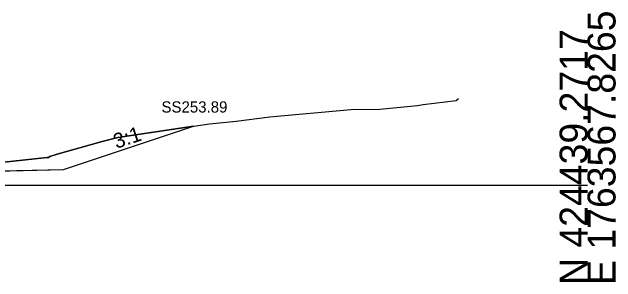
# Model space of a CAD drawing. Extents: x -26 to 3203, y -11010 to 4024.
# Drawn here: x 2142.3 to 2202.8, y -509.7 to -482.7 of the extents above; entities that cross this region are included whole.
import ezdxf

# ---------------------------------------------------------------- set-up
doc = ezdxf.new("R2010")
doc.units = 0
for name, color, linetype in [('Exist Cross Section Cell', 7, 'Continuous'), ('Exist XS Ground Line', 7, 'Continuous'), ('Prop CMT Slope Grass', 7, 'Continuous'), ('Prop XS Side Slope Text', 7, 'Continuous'), ('Prop XS SS Elevation Text', 7, 'Continuous'), ('Scratch_Level_0', 7, 'Continuous')]:
    doc.layers.add(name, color=color, linetype=linetype)

msp = doc.modelspace()

# ---------------------------------------------------------------- linework, layer by layer
at = {"layer": 'Exist Cross Section Cell'}
msp.add_line((2100, -500), (2200, -500), dxfattribs=at)
at = {"layer": 'Exist XS Ground Line'}
msp.add_lwpolyline([(2137.462, -498.13), (2145.856, -497.229), (2145.993, -497.222), (2146.124, -497.142), (2146.867, -496.898), (2151.384, -495.617), (2152.926, -495.233), (2162.122, -493.876), (2164.808, -493.603), (2168.172, -493.163), (2176.279, -492.414), (2179.17, -492.378), (2182.955, -492.037), (2183.527, -491.929), (2186.842, -491.518), (2187.076, -491.325)], dxfattribs=at)
msp.add_lwpolyline([(2137.462, -498.13), (2145.856, -497.229), (2145.993, -497.222), (2146.124, -497.142), (2146.867, -496.898), (2151.384, -495.617), (2152.926, -495.233), (2162.122, -493.876), (2164.808, -493.603), (2168.172, -493.163), (2176.279, -492.414), (2179.17, -492.378), (2182.955, -492.037), (2183.527, -491.929), (2186.842, -491.518), (2187.076, -491.325)], dxfattribs=at)
msp.add_lwpolyline([(2137.462, -498.13), (2145.856, -497.229), (2145.993, -497.222), (2146.124, -497.142), (2146.867, -496.898), (2151.384, -495.617), (2152.926, -495.233), (2162.122, -493.876), (2164.808, -493.603), (2168.172, -493.163), (2176.279, -492.414), (2179.17, -492.378), (2182.955, -492.037), (2183.527, -491.929), (2186.842, -491.518), (2187.076, -491.325)], dxfattribs=at)
msp.add_lwpolyline([(2137.462, -498.13), (2145.856, -497.229), (2145.993, -497.222), (2146.124, -497.142), (2146.867, -496.898), (2151.384, -495.617), (2152.926, -495.233), (2162.122, -493.876), (2164.808, -493.603), (2168.172, -493.163), (2176.279, -492.414), (2179.17, -492.378), (2182.955, -492.037), (2183.527, -491.929), (2186.842, -491.518), (2187.076, -491.325)], dxfattribs=at)
msp.add_lwpolyline([(2137.462, -498.13), (2145.856, -497.229), (2145.993, -497.222), (2146.124, -497.142), (2146.867, -496.898), (2151.384, -495.617), (2152.926, -495.233), (2162.122, -493.876), (2164.808, -493.603), (2168.172, -493.163), (2176.279, -492.414), (2179.17, -492.378), (2182.955, -492.037), (2183.527, -491.929), (2186.842, -491.518), (2187.076, -491.325)], dxfattribs=at)
at = {"layer": 'Prop CMT Slope Grass'}
msp.add_lwpolyline([(2138.001, -498.642), (2147.501, -498.452), (2160.517, -494.113)], dxfattribs=at)
at = {"layer": 'Scratch_Level_0'}
msp.add_line((2160.517, -494.113), (2152.926, -495.233), dxfattribs=at)
for points in [[(2140.757, -498.587), (2147.501, -498.452), (2160.517, -494.113)], [(2152.926, -495.233), (2151.384, -495.617), (2146.867, -496.898), (2146.124, -497.142), (2145.993, -497.222), (2145.856, -497.229), (2137.462, -498.13), (2137.002, -498.18), (2136.917, -498.189), (2136.793, -498.202), (2136.629, -498.221), (2133.028, -498.718), (2132.873, -498.741), (2132.858, -498.748), (2132.583, -498.887), (2132.217, -499.166), (2131.65, -499.173), (2131.488, -499.178), (2131.374, -499.172), (2129.653, -499.074), (2129.628, -499.073)]]:
    msp.add_lwpolyline(points, dxfattribs=at)

# ---------------------------------------------------------------- texts
at = {"layer": 'Exist Cross Section Cell'}
for s, p in [('E 1763567.8265', (2202.8, -510)), ('N 424439.2717', (2200, -510))]:
    msp.add_text(s, height=2.8, rotation=90, dxfattribs=at).set_placement(p)
at = {"layer": 'Prop XS Side Slope Text'}
msp.add_text('3:1', height=1.5, rotation=18.43493, dxfattribs=at).set_placement((2152.786, -496.374))
at = {"layer": 'Prop XS SS Elevation Text'}
msp.add_text('SS253.89', height=1.125, dxfattribs=at).set_placement((2157.309, -492.735))
at = {"layer": 'Scratch_Level_0'}
for s, p in [('Exterior Boundary', (2160.358, -494.123)), ('RT_Slope_Cut', (2160.413, -494.123)), ('RT_CSLP_Pnt', (2147.402, -498.462))]:
    msp.add_text(s, height=0.02, dxfattribs=at).set_placement(p)

doc.saveas('drawing.dxf')
